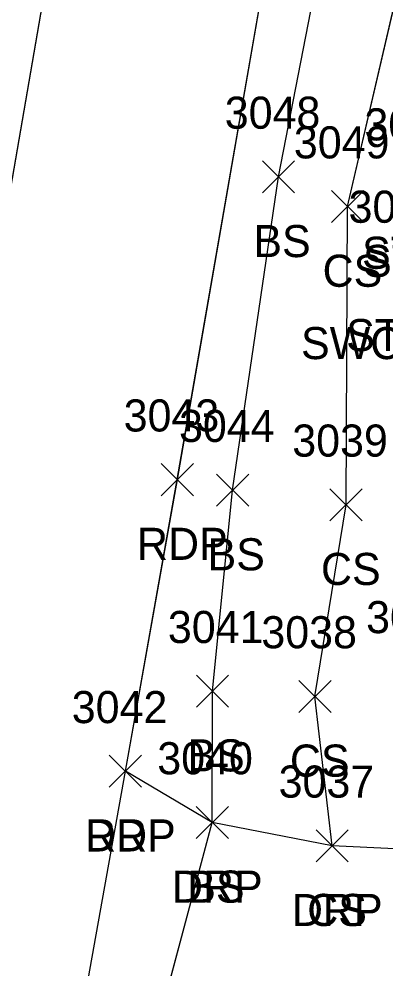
# Model space of a CAD drawing. Extents: x 1554668 to 1563881, y 831386 to 834374.
# Drawn here: x 1562301.4 to 1562324.3, y 832881 to 832940.2 of the extents above; entities that cross this region are included whole.
import ezdxf

# ---------------------------------------------------------------- set-up
doc = ezdxf.new("R2010")
doc.units = 0
for name, color, linetype in [('L_A', 7, 'Continuous'), ('L_I', 7, 'Continuous'), ('L_TIC', 7, 'Continuous'), ('LELB', 7, 'Continuous'), ('P_A', 7, 'Continuous'), ('P_I', 7, 'Continuous'), ('P_TIC', 7, 'Continuous'), ('PET', 7, 'Continuous'), ('PRC', 7, 'Continuous'), ('R_A', 7, 'Continuous'), ('R_I', 7, 'Continuous'), ('R_TIC', 7, 'Continuous'), ('RDP', 7, 'Continuous')]:
    doc.layers.add(name, color=color, linetype=linetype)

msp = doc.modelspace()

# ---------------------------------------------------------------- linework, layer by layer
at = {"layer": 'L_TIC'}
for points in [[(1562316.581, 832929.381), (1562318.581, 832931.381)], [(1562318.581, 832929.381), (1562316.581, 832931.381)], [(1562320.89, 832927.532), (1562322.89, 832929.532)], [(1562322.89, 832927.532), (1562320.89, 832929.532)], [(1562313.73, 832909.862), (1562315.73, 832911.862)], [(1562315.73, 832909.862), (1562313.73, 832911.862)], [(1562320.79, 832908.949), (1562322.79, 832910.949)], [(1562322.79, 832908.949), (1562320.79, 832910.949)], [(1562312.472, 832897.332), (1562314.472, 832899.332)], [(1562314.472, 832897.332), (1562312.472, 832899.332)], [(1562318.855, 832897.005), (1562320.855, 832899.005)], [(1562320.855, 832897.005), (1562318.855, 832899.005)], [(1562312.466, 832889.153), (1562314.466, 832891.153)], [(1562314.466, 832889.153), (1562312.466, 832891.153)], [(1562319.933, 832887.699), (1562321.933, 832889.699)], [(1562321.933, 832887.699), (1562319.933, 832889.699)]]:
    msp.add_lwpolyline(points, dxfattribs=at)
at = {"layer": 'LELB'}
for points in [[(1562345.066, 832821.112), (1562328.168, 832822.43), (1562309.438, 832826.413), (1562308.441, 832845.419), (1562303.579, 832849.623), (1562307.988, 832869.591), (1562313.466, 832890.153), (1562313.472, 832898.332), (1562314.73, 832910.862), (1562317.581, 832930.381), (1562320.996, 832947.887), (1562324.106, 832958.922), (1562330.263, 832960.897), (1562340.381, 832959.143), (1562362.819, 832956.013), (1562385.379, 832952.948)], [(1562345.069, 832821.116), (1562328.169, 832822.436), (1562309.438, 832826.42), (1562308.447, 832845.421), (1562303.585, 832849.625), (1562307.987, 832869.596), (1562313.465, 832890.156), (1562313.48, 832898.336), (1562314.731, 832910.865), (1562317.583, 832930.384), (1562320.998, 832947.891), (1562324.105, 832958.919), (1562330.263, 832960.896), (1562340.381, 832959.138), (1562362.817, 832956.015), (1562385.382, 832952.946)], [(1562345.069, 832821.116), (1562328.169, 832822.436), (1562309.438, 832826.42), (1562308.447, 832845.421), (1562303.585, 832849.625), (1562307.987, 832869.596), (1562313.465, 832890.156), (1562313.48, 832898.336), (1562314.731, 832910.865), (1562317.583, 832930.384), (1562320.998, 832947.891), (1562324.105, 832958.919), (1562330.263, 832960.896), (1562340.381, 832959.138), (1562362.817, 832956.015), (1562385.382, 832952.946)], [(1562345.069, 832821.116), (1562328.169, 832822.436), (1562309.438, 832826.42), (1562308.447, 832845.421), (1562303.585, 832849.625), (1562307.987, 832869.596), (1562313.465, 832890.156), (1562313.48, 832898.336), (1562314.731, 832910.865), (1562317.583, 832930.384), (1562320.998, 832947.891), (1562324.105, 832958.919), (1562330.263, 832960.896), (1562340.381, 832959.138), (1562362.817, 832956.015), (1562385.382, 832952.946)], [(1562320.933, 832888.699), (1562319.855, 832898.005), (1562321.79, 832909.949), (1562321.89, 832928.532), (1562326.185, 832947.071), (1562330.263, 832960.897)], [(1562320.937, 832888.702), (1562319.857, 832898.008), (1562321.794, 832909.953), (1562321.888, 832928.533), (1562326.19, 832947.076), (1562330.263, 832960.896)], [(1562320.937, 832888.702), (1562319.857, 832898.008), (1562321.794, 832909.953), (1562321.888, 832928.533), (1562326.19, 832947.076), (1562330.263, 832960.896)], [(1562320.937, 832888.702), (1562319.857, 832898.008), (1562321.794, 832909.953), (1562321.888, 832928.533), (1562326.19, 832947.076), (1562330.263, 832960.896)]]:
    msp.add_lwpolyline(points, dxfattribs=at)
at = {"layer": 'P_TIC'}
for points in [[(1562310.287, 832910.514), (1562312.287, 832912.514)], [(1562312.287, 832910.514), (1562310.287, 832912.514)], [(1562307.055, 832892.341), (1562309.055, 832894.341)], [(1562309.055, 832892.341), (1562307.055, 832894.341)]]:
    msp.add_lwpolyline(points, dxfattribs=at)
at = {"layer": 'PET'}
for points in [[(1562293.2, 832810.286), (1562300.396, 832850.568), (1562308.055, 832893.341), (1562311.287, 832911.514), (1562317.744, 832948.774), (1562319.194, 832956.227), (1562322.7, 832975.05), (1562324.671, 832987.025), (1562331.672, 833029.796), (1562339.066, 833072.416), (1562343.078, 833095.98), (1562348.142, 833128.239), (1562354.649, 833163.69), (1562361.17, 833205.426), (1562366.308, 833231.661), (1562371.389, 833259.656), (1562381.749, 833322.062), (1562383.966, 833334.665), (1562387.156, 833355.182), (1562390.312, 833375.983), (1562393.977, 833397.668)], [(1562293.205, 832810.287), (1562300.398, 832850.573), (1562308.061, 832893.345), (1562311.291, 832911.518), (1562317.744, 832948.775), (1562319.194, 832956.226), (1562322.701, 832975.053), (1562324.671, 832987.025), (1562331.672, 833029.797), (1562339.066, 833072.413), (1562343.078, 833095.98), (1562348.141, 833128.239), (1562354.651, 833163.692), (1562361.172, 833205.429), (1562366.308, 833231.663), (1562371.39, 833259.659), (1562381.75, 833322.061), (1562383.966, 833334.667), (1562387.156, 833355.187), (1562390.311, 833375.989), (1562393.977, 833397.67)], [(1562293.205, 832810.287), (1562300.398, 832850.573), (1562308.061, 832893.345), (1562311.291, 832911.518), (1562317.744, 832948.775), (1562319.194, 832956.226), (1562322.701, 832975.053), (1562324.671, 832987.025), (1562331.672, 833029.797), (1562339.066, 833072.413), (1562343.078, 833095.98), (1562348.141, 833128.239), (1562354.651, 833163.692), (1562361.172, 833205.429), (1562366.308, 833231.663), (1562371.39, 833259.659), (1562381.75, 833322.061), (1562383.966, 833334.667), (1562387.156, 833355.187), (1562390.311, 833375.989), (1562393.977, 833397.67)], [(1562293.205, 832810.287), (1562300.398, 832850.573), (1562308.061, 832893.345), (1562311.291, 832911.518), (1562317.744, 832948.775), (1562319.194, 832956.226), (1562322.701, 832975.053), (1562324.671, 832987.025), (1562331.672, 833029.797), (1562339.066, 833072.413), (1562343.078, 833095.98), (1562348.141, 833128.239), (1562354.651, 833163.692), (1562361.172, 833205.429), (1562366.308, 833231.663), (1562371.39, 833259.659), (1562381.75, 833322.061), (1562383.966, 833334.667), (1562387.156, 833355.187), (1562390.311, 833375.989), (1562393.977, 833397.67)]]:
    msp.add_lwpolyline(points, dxfattribs=at)
at = {"layer": 'PRC'}
for points in [[(1562275.776, 832790.077), (1562288.125, 832857.632), (1562294.631, 832895.176), (1562297.904, 832912.217), (1562304.762, 832951.993), (1562312.108, 832994.956), (1562319.802, 833040.184), (1562329.454, 833095.879), (1562335.384, 833129.576), (1562341.519, 833165.95), (1562348.42, 833208.956), (1562356.269, 833252.907), (1562374.328, 833358.78), (1562379.82, 833391.635)], [(1562275.778, 832790.076), (1562288.132, 832857.633), (1562294.636, 832895.18), (1562297.903, 832912.219), (1562304.767, 832951.999), (1562312.112, 832994.956), (1562319.802, 833040.186), (1562329.454, 833095.875), (1562335.382, 833129.576), (1562341.516, 833165.947), (1562348.419, 833208.953), (1562356.274, 833252.911), (1562374.328, 833358.788), (1562379.819, 833391.645)], [(1562275.778, 832790.076), (1562288.132, 832857.633), (1562294.636, 832895.18), (1562297.903, 832912.219), (1562304.767, 832951.999), (1562312.112, 832994.956), (1562319.802, 833040.186), (1562329.454, 833095.875), (1562335.382, 833129.576), (1562341.516, 833165.947), (1562348.419, 833208.953), (1562356.274, 833252.911), (1562374.328, 833358.788), (1562379.819, 833391.645)], [(1562275.778, 832790.076), (1562288.132, 832857.633), (1562294.636, 832895.18), (1562297.903, 832912.219), (1562304.767, 832951.999), (1562312.112, 832994.956), (1562319.802, 833040.186), (1562329.454, 833095.875), (1562335.382, 833129.576), (1562341.516, 833165.947), (1562348.419, 833208.953), (1562356.274, 833252.911), (1562374.328, 833358.788), (1562379.819, 833391.645)]]:
    msp.add_lwpolyline(points, dxfattribs=at)
at = {"layer": 'R_TIC'}
for points in [[(1562307.055, 832892.341), (1562309.055, 832894.341)], [(1562309.055, 832892.341), (1562307.055, 832894.341)], [(1562312.466, 832889.153), (1562314.466, 832891.153)], [(1562314.466, 832889.153), (1562312.466, 832891.153)], [(1562319.933, 832887.699), (1562321.933, 832889.699)], [(1562321.933, 832887.699), (1562319.933, 832889.699)]]:
    msp.add_lwpolyline(points, dxfattribs=at)
at = {"layer": 'RDP'}
for points in [[(1562339.386, 832874.587), (1562339.844, 832877.738), (1562348.998, 832878.744), (1562356.778, 832878.08), (1562362.281, 832875.958), (1562364.736, 832888.236), (1562349.694, 832888.463), (1562346.198, 832888.38), (1562335.222, 832888.003), (1562320.933, 832888.699), (1562313.466, 832890.153), (1562308.055, 832893.341)], [(1562339.39, 832874.591), (1562339.85, 832877.741), (1562349.005, 832878.748), (1562356.782, 832878.084), (1562362.287, 832875.961), (1562364.741, 832888.24), (1562349.692, 832888.466), (1562346.204, 832888.384), (1562335.221, 832888.007), (1562320.937, 832888.702), (1562313.465, 832890.156), (1562308.061, 832893.345)], [(1562339.39, 832874.591), (1562339.85, 832877.741), (1562349.005, 832878.748), (1562356.782, 832878.084), (1562362.287, 832875.961), (1562364.741, 832888.24), (1562349.692, 832888.466), (1562346.204, 832888.384), (1562335.221, 832888.007), (1562320.937, 832888.702), (1562313.465, 832890.156), (1562308.061, 832893.345)], [(1562339.39, 832874.591), (1562339.85, 832877.741), (1562349.005, 832878.748), (1562356.782, 832878.084), (1562362.287, 832875.961), (1562364.741, 832888.24), (1562349.692, 832888.466), (1562346.204, 832888.384), (1562335.221, 832888.007), (1562320.937, 832888.702), (1562313.465, 832890.156), (1562308.061, 832893.345)]]:
    msp.add_lwpolyline(points, dxfattribs=at)

# ---------------------------------------------------------------- texts
at = {"layer": 'L_A'}
for s, p in [('BS', (1562316.022, 832925.381)), ('STPC', (1562322.787, 832924.654)), ('STPC SWC', (1562322.848, 832924.144)), ('CS', (1562320.331, 832923.532)), ('SWC STPC ST', (1562318.989, 832919.024)), ('STPC', (1562321.799, 832919.522)), ('BS', (1562313.171, 832905.862)), ('CS', (1562320.231, 832904.949)), ('BS', (1562311.913, 832893.332)), ('CS', (1562318.296, 832893.005)), ('BS', (1562311.907, 832885.153)), ('CS', (1562319.374, 832883.699))]:
    msp.add_text(s, height=2, dxfattribs=at).set_placement(p)
at = {"layer": 'L_I'}
for s, p in [('3048', (1562314.242, 832933.381)), ('3054', (1562322.936, 832932.654)), ('3049', (1562318.543, 832931.532)), ('3053', (1562321.948, 832927.522)), ('3044', (1562311.392, 832913.862)), ('3039', (1562318.443, 832912.949)), ('3033', (1562323.039, 832901.947)), ('3041', (1562310.701, 832901.332)), ('3038', (1562316.517, 832901.005)), ('3040', (1562310.041, 832893.153)), ('3037', (1562317.594, 832891.699))]:
    msp.add_text(s, height=2, dxfattribs=at).set_placement(p)
at = {"layer": 'P_A'}
for p in [(1562308.775, 832906.514), (1562305.543, 832888.341)]:
    msp.add_text('RDP', height=2, dxfattribs=at).set_placement(p)
at = {"layer": 'P_I'}
for s, p in [('3043', (1562307.948, 832914.514)), ('3042', (1562304.716, 832896.341))]:
    msp.add_text(s, height=2, dxfattribs=at).set_placement(p)
at = {"layer": 'R_A'}
for s, p in [('STPC SWC', (1562322.848, 832924.144)), ('SWC STPC ST', (1562318.989, 832919.024)), ('DRP', (1562305.543, 832888.341)), ('DRP', (1562310.954, 832885.153)), ('DRP', (1562318.421, 832883.699))]:
    msp.add_text(s, height=2, dxfattribs=at).set_placement(p)
at = {"layer": 'R_I'}
for s, p in [('3042', (1562304.716, 832896.341)), ('3040', (1562310.041, 832893.153)), ('3037', (1562317.594, 832891.699))]:
    msp.add_text(s, height=2, dxfattribs=at).set_placement(p)

doc.saveas('drawing.dxf')
